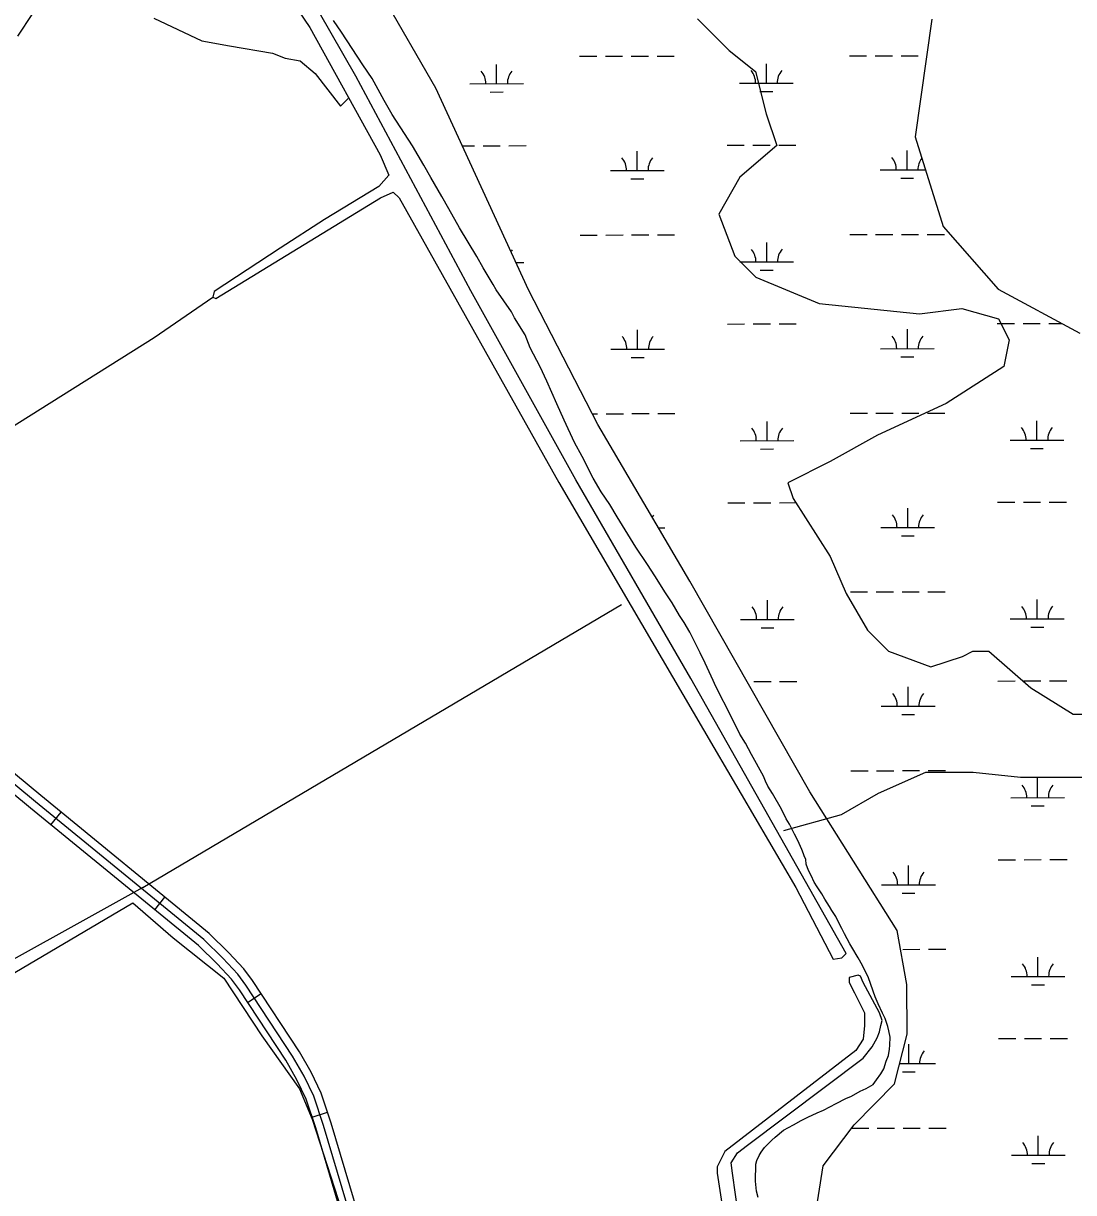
# Model space of a CAD drawing. Extents: x 3329332 to 3367211, y 631066 to 656469.
# Drawn here: x 3361295 to 3363249, y 645693 to 647869 of the extents above; entities that cross this region are included whole.
import ezdxf

# ---------------------------------------------------------------- set-up
doc = ezdxf.new("R2010")
doc.units = 0
for name, color, linetype in [('V-ROAD-CNTR', 7, 'Continuous'), ('V-SITE-VEGE', 7, 'Continuous'), ('V-TOPO-SHOR', 7, 'Continuous'), ('V-WETL-SWMP', 7, 'Continuous')]:
    doc.layers.add(name, color=color, linetype=linetype)

msp = doc.modelspace()

# ---------------------------------------------------------------- linework, layer by layer
at = {"layer": 'V-ROAD-CNTR'}
for p, q in [((3361345.8, 646378), (3361364.8, 646401.2)), ((3361539.2, 646219.6), (3361558.2, 646242.8)), ((3361712, 646047.2), (3361737, 646063.7)), ((3361832, 645833.6), (3361860.5, 645843))]:
    msp.add_line(p, q, dxfattribs=at)
for points in [[(3361937.8, 645533), (3361852.9, 645818), (3361835, 645872.5), (3361817.1, 645910.1), (3361795.6, 645947.3), (3361708.9, 646079.2), (3361693.7, 646099.8), (3361665.9, 646129.5), (3361630.5, 646164.2), (3361317.4, 646420.6), (3360943.8, 646730.2)], [(3361952.1, 645537.3), (3361867.2, 645822.5), (3361848.9, 645878.1), (3361830.3, 645917.1), (3361808.3, 645955.2), (3361721.2, 646087.8), (3361705.2, 646109.4), (3361676.6, 646140), (3361640.5, 646175.4), (3361327, 646432.2), (3360953.4, 646741.7)], [(3361923.4, 645528.6), (3361838.6, 645813.6), (3361821, 645866.9), (3361803.8, 645903.1), (3361782.8, 645939.4), (3361696.6, 646070.6), (3361682.1, 646090.2), (3361655.2, 646119), (3361620.5, 646153), (3361307.9, 646409), (3360934.2, 646718.7)]]:
    msp.add_lwpolyline(points, dxfattribs=at)
at = {"layer": 'V-SITE-VEGE'}
for p, q in [((3361886.4, 647852.9), (3361871.7, 647875)), ((3361926, 647792.3), (3361886.4, 647852.9)), ((3361943.9, 647766.8), (3361926, 647792.3)), ((3361966, 647725.6), (3361943.9, 647766.8)), ((3361981.1, 647700.1), (3361966, 647725.6)), ((3362003.8, 647664.4), (3361981.1, 647700.1)), ((3362018.5, 647641.2), (3362003.8, 647664.4)), ((3362039.5, 647605.6), (3362018.5, 647641.2)), ((3362053, 647582.4), (3362039.5, 647605.6)), ((3362073, 647547.3), (3362053, 647582.4)), ((3362086.5, 647524.1), (3362073, 647547.3)), ((3362105.9, 647489.1), (3362086.5, 647524.1)), ((3362138.4, 647435.3), (3362105.9, 647489.1)), ((3362150.2, 647414.4), (3362138.4, 647435.3)), ((3362168.6, 647383.3), (3362150.2, 647414.4)), ((3362174.6, 647373.7), (3362168.6, 647383.3)), ((3362202.8, 647332.3), (3362174.6, 647373.7)), ((3362208.7, 647321.6), (3362202.8, 647332.3)), ((3362228.2, 647289.9), (3362208.7, 647321.6)), ((3362237.8, 647265.7), (3362228.2, 647289.9)), ((3362256, 647230.1), (3362237.8, 647265.7)), ((3362268.4, 647203.6), (3362256, 647230.1)), ((3362287.1, 647161.3), (3362268.4, 647203.6)), ((3362301, 647130.8), (3362287.1, 647161.3)), ((3362320.3, 647089.6), (3362301, 647130.8)), ((3362334.3, 647063.1), (3362320.3, 647089.6)), ((3362354.7, 647023), (3362334.3, 647063.1)), ((3362369.8, 646997.5), (3362354.7, 647023)), ((3362385.5, 646973.7), (3362369.8, 646997.5)), ((3362399.6, 646951.1), (3362385.5, 646973.7)), ((3362434.2, 646894.5), (3362399.6, 646951.1)), ((3362455.9, 646862.2), (3362434.2, 646894.5)), ((3362469.5, 646841.2), (3362455.9, 646862.2)), ((3362489.5, 646809.5), (3362469.5, 646841.2)), ((3362502, 646790.8), (3362489.5, 646809.5)), ((3362515.5, 646767.6), (3362502, 646790.8)), ((3362524.2, 646754), (3362515.5, 646767.6)), ((3362534.4, 646736), (3362524.2, 646754)), ((3362541.4, 646722.4), (3362534.4, 646736)), ((3362553.8, 646697.6), (3362541.4, 646722.4)), ((3362562.9, 646678.4), (3362553.8, 646697.6)), ((3362577.9, 646646.2), (3362562.9, 646678.4)), ((3362583.2, 646634.9), (3362577.9, 646646.2)), ((3362612.3, 646577.9), (3362583.2, 646634.9)), ((3362627.8, 646546.3), (3362612.3, 646577.9)), ((3362638.1, 646529.8), (3362627.8, 646546.3)), ((3362649.4, 646508.4), (3362638.1, 646529.8)), ((3362671.5, 646468.3), (3362649.4, 646508.4)), ((3362675.2, 646458.7), (3362671.5, 646468.3)), ((3362679.5, 646449.6), (3362675.2, 646458.7)), ((3362688.2, 646436.1), (3362679.5, 646449.6)), ((3362704.9, 646406.7), (3362688.2, 646436.1)), ((3362714.1, 646389.1), (3362704.9, 646406.7)), ((3362720, 646379), (3362714.1, 646389.1)), ((3362729.1, 646360.3), (3362720, 646379)), ((3362735.6, 646348.5), (3362729.1, 646360.3)), ((3362743.1, 646332.1), (3362735.6, 646348.5)), ((3362746.3, 646323.7), (3362743.1, 646332.1)), ((3362747.3, 646320.3), (3362746.3, 646323.7)), ((3362750.5, 646313), (3362747.3, 646320.3)), ((3362750.9, 646304.6), (3362750.5, 646313)), ((3362755.2, 646292.7), (3362750.9, 646304.6)), ((3362760, 646283.7), (3362755.2, 646292.7)), ((3362765.9, 646270.7), (3362760, 646283.7)), ((3362771.3, 646262.2), (3362765.9, 646270.7)), ((3362780, 646249.2), (3362771.3, 646262.2)), ((3362785.9, 646239.6), (3362780, 646249.2)), ((3362794.6, 646226), (3362785.9, 646239.6)), ((3362798.9, 646218.1), (3362794.6, 646226)), ((3362806, 646206.8), (3362798.9, 646218.1)), ((3362809.7, 646198.9), (3362806, 646206.8)), ((3362817.2, 646184.7), (3362809.7, 646198.9)), ((3362822.6, 646175.1), (3362817.2, 646184.7)), ((3362832.3, 646156.5), (3362822.6, 646175.1)), ((3362836.1, 646150.3), (3362832.3, 646156.5)), ((3362848, 646129.9), (3362836.1, 646150.3)), ((3362855.5, 646115.8), (3362848, 646129.9)), ((3362866.8, 646093.2), (3362855.5, 646115.8)), ((3362879.5, 646057.7), (3362866.8, 646093.2)), ((3362884.8, 646044.7), (3362879.5, 646057.7)), ((3362892.9, 646027.3), (3362884.8, 646044.7)), ((3362897.7, 646017.1), (3362892.9, 646027.3)), ((3362903, 646002.5), (3362897.7, 646017.1)), ((3362905, 645994), (3362903, 646002.5)), ((3362907, 645982.8), (3362905, 645994)), ((3362906.7, 645967.7), (3362907, 645982.8)), ((3362900, 645937.7), (3362904.1, 645948.2)), ((3362904.1, 645948.2), (3362906, 645959.9)), ((3362906, 645959.9), (3362906.7, 645967.7)), ((3362895.2, 645923.8), (3362900, 645937.7)), ((3362882, 645902.8), (3362890, 645914.4)), ((3362890, 645914.4), (3362895.2, 645923.8)), ((3362835.5, 645872.5), (3362851.3, 645881.7)), ((3362851.3, 645881.7), (3362862.6, 645887)), ((3362862.6, 645887), (3362875.6, 645894.6)), ((3362875.6, 645894.6), (3362882, 645902.8)), ((3362806.7, 645859.1), (3362824.8, 645868.2)), ((3362824.8, 645868.2), (3362835.5, 645872.5)), ((3362754.2, 645833.3), (3362771.7, 645841.4)), ((3362771.7, 645841.4), (3362783, 645846.7)), ((3362783, 645846.7), (3362806.7, 645859.1)), ((3362709, 645809.1), (3362727.7, 645819.3)), ((3362727.7, 645819.3), (3362741.8, 645827.4)), ((3362741.8, 645827.4), (3362754.2, 645833.3)), ((3362686.9, 645791.1), (3362693.1, 645796.6)), ((3362693.1, 645796.6), (3362709, 645809.1)), ((3362667.4, 645768.6), (3362673.7, 645777.4)), ((3362673.7, 645777.4), (3362678.9, 645782.9)), ((3362678.9, 645782.9), (3362686.9, 645791.1)), ((3362657.4, 645745.9), (3362659.3, 645753.1)), ((3362659.3, 645753.1), (3362663.4, 645762.5)), ((3362663.4, 645762.5), (3362667.4, 645768.6)), ((3362656.8, 645714.6), (3362657.4, 645745.9)), ((3362658.7, 645696.1), (3362656.8, 645714.6)), ((3362661.8, 645684.3), (3362658.7, 645696.1))]:
    msp.add_line(p, q, dxfattribs=at)
at = {"layer": 'V-TOPO-SHOR'}
msp.add_line((3361517.2, 646261), (3362407.3, 646787.9), dxfattribs=at)
for points in [[(3361763.5, 647957.4), (3361827.7, 647861.5), (3361958.8, 647624.5), (3361974.9, 647587.2), (3361956.2, 647565.8), (3361855, 647504.3), (3361772.5, 647450.8), (3361650, 647370.6), (3361647.3, 647360), (3361652.7, 647357.3), (3361958.9, 647544.5), (3361982.9, 647555.2), (3361993.6, 647544.6), (3362290.6, 647014.6), (3362579.4, 646521.9), (3362731.9, 646260.9), (3362801.5, 646127.7), (3362817.5, 646130.4), (3362825.4, 646138.4), (3362536.5, 646649.8), (3362322.5, 647020), (3362127.2, 647371.5), (3361913.2, 647771), (3361664.4, 648205.2)], [(3361284.4, 647845.7), (3361312.5, 647887.9)], [(3361537.6, 647879), (3361626.8, 647836.9), (3361678.4, 647827.6), (3361758.1, 647813.7), (3361781.6, 647804.4), (3361809.7, 647799.7), (3361837.9, 647776.4), (3361884.9, 647715.5), (3361899, 647729.6)], [(3362548.7, 647877.6), (3362607.7, 647818.8), (3362656.8, 647779.6), (3362676.6, 647701.2), (3362696.3, 647642.3), (3362627.8, 647583.3), (3362588.6, 647514.6), (3362618.2, 647436.1), (3362657.6, 647397), (3362775.4, 647348.1), (3362961.9, 647328.8), (3363040.3, 647338.8), (3363109.1, 647319.3), (3363128.8, 647280.1), (3363119, 647231), (3363011.2, 647162.1), (3362883.8, 647103), (3362795.6, 647053.8), (3362717.2, 647014.4), (3362727, 646985), (3362795.9, 646877.2), (3362825.5, 646808.5), (3362864.9, 646739.9), (3362904.2, 646700.7), (3362982.7, 646671.5), (3363041.6, 646691.2), (3363061.2, 646701), (3363090.6, 646701.1), (3363169.2, 646632.6), (3363247.8, 646583.6), (3363316.5, 646583.8)], [(3360697.6, 646744.8), (3360695, 646767.1), (3360713.7, 646790.6), (3360769.9, 646804.7), (3360849.6, 646833), (3360901.1, 646884.7), (3361538.1, 647284.5), (3361647.3, 647360)], [(3361517.2, 646261), (3360805.1, 645865.7), (3360748.1, 646268.9), (3360705.5, 646465.8), (3360682, 646507.9), (3360639.7, 646526.6), (3360620.9, 646554.7), (3360611.5, 646573.5), (3360597.4, 646611), (3360587.9, 646634.4), (3360583.2, 646639.1), (3360569.1, 646648.4)], [(3363326.6, 646466), (3363149.9, 646465.7), (3363061.6, 646475.4), (3362973.3, 646475.2), (3362885.1, 646435.8), (3362816.4, 646396.4), (3362708.6, 646366.8)], [(3361945.5, 645469.2), (3361345.8, 645121), (3361341, 645172.6), (3361341, 645205.4), (3361340.9, 645233.6), (3361308, 645285.1), (3361218.7, 645369.3), (3360960.3, 645654.9), (3360828.6, 645837.6), (3361498.5, 646232.8), (3361573.7, 646167.3), (3361667.6, 646092.4), (3361738.1, 645984.7), (3361808.7, 645886.3), (3361832.2, 645830.1), (3361907.7, 645595.8), (3361912.5, 645562.9), (3361884.4, 645539.4), (3361790.7, 645487.7), (3361757.9, 645464.2)], [(3362887.6, 646027.9), (3362857, 646084.1), (3362852.3, 646095.8), (3362847.6, 646098.2), (3362831.2, 646093.4), (3362831.2, 646084.1), (3362840.7, 646065.3), (3362859.5, 646027.8), (3362859.5, 646004.4), (3362857.2, 645978.6), (3362843.2, 645957.5), (3362599.7, 645769.4), (3362585.7, 645741.2), (3362585.7, 645729.5), (3362628.4, 645450.6)], [(3363204.3, 642236.8), (3363097.6, 642853.3), (3363000.4, 643425.3), (3362972, 643594.1), (3362960.2, 643626.9), (3362948.4, 643657.3), (3362950.7, 643685.5), (3362879.5, 644121.5), (3362761, 644782.5), (3362651.9, 645464.7), (3362630.5, 645610), (3362613.8, 645729.6), (3362611.5, 645748.3), (3362623.2, 645767.1), (3362641.9, 645781.2), (3362857.3, 645943.4), (3362873.7, 645964.6), (3362883, 645981), (3362887.7, 645992.7), (3362890, 646004.4), (3362892.3, 646013.8), (3362887.6, 646027.9)]]:
    msp.add_lwpolyline(points, dxfattribs=at)
at = {"layer": 'V-WETL-SWMP'}
for p, q in [((3362062.2, 647748.9), (3361942.2, 647957.3)), ((3362984.6, 647877), (3362953.5, 647658.5)), ((3362329.6, 647808.1), (3362361.6, 647808.2)), ((3362377.6, 647808.2), (3362409.6, 647808.3)), ((3362425.6, 647808.3), (3362457.6, 647808.4)), ((3362473.6, 647808.4), (3362505.6, 647808.5)), ((3362831.5, 647809.1), (3362863.5, 647809.1)), ((3362879.5, 647809.2), (3362911.5, 647809.2)), ((3362927.5, 647809.3), (3362959.5, 647809.3)), ((3362175.1, 647757.1), (3362175.1, 647793.1)), ((3362677.1, 647758), (3362677, 647794)), ((3362125.1, 647757), (3362225.1, 647757.2)), ((3362627.1, 647758), (3362727.1, 647758.1)), ((3362234.5, 647373.2), (3362062.2, 647748.9)), ((3362163.2, 647741.6), (3362187.2, 647741.7)), ((3362665.1, 647742.6), (3362689.1, 647742.6)), ((3362953.5, 647658.5), (3363005.8, 647491.2)), ((3362111.4, 647641.5), (3362134, 647641.6)), ((3362150, 647641.6), (3362182, 647641.7)), ((3362198, 647641.7), (3362230, 647641.8)), ((3362436.9, 647595.7), (3362436.8, 647631.7)), ((3362603.9, 647642.5), (3362635.9, 647642.5)), ((3362651.9, 647642.6), (3362683.9, 647642.6)), ((3362699.9, 647642.7), (3362731.9, 647642.7)), ((3362938.8, 647596.7), (3362938.7, 647632.7)), ((3362386.9, 647595.6), (3362486.9, 647595.8)), ((3362424.9, 647580.3), (3362448.9, 647580.3)), ((3362888.8, 647596.6), (3362972.8, 647596.7)), ((3362926.8, 647581.2), (3362950.8, 647581.3)), ((3362330.3, 647475.5), (3362362.3, 647475.5)), ((3362378.3, 647475.5), (3362410.3, 647475.6)), ((3362426.3, 647475.6), (3362458.3, 647475.7)), ((3362474.3, 647475.7), (3362506.3, 647475.8)), ((3362832.2, 647476.4), (3362864.2, 647476.5)), ((3362880.2, 647476.5), (3362912.2, 647476.6)), ((3362928.2, 647476.6), (3362960.2, 647476.6)), ((3362976.2, 647476.7), (3363008.2, 647476.7)), ((3363005.8, 647491.2), (3363108, 647374.9)), ((3362677.7, 647425.4), (3362677.6, 647461.4)), ((3362211, 647424.5), (3362225.8, 647424.5)), ((3362627.7, 647425.3), (3362727.7, 647425.5)), ((3362665.7, 647409.9), (3362689.7, 647410)), ((3362363.4, 647123), (3362234.5, 647373.2)), ((3363108, 647374.9), (3363260.1, 647292.8)), ((3362437.5, 647263.1), (3362437.4, 647299.1)), ((3362604.5, 647309.8), (3362636.5, 647309.9)), ((3362652.5, 647309.9), (3362684.5, 647310)), ((3362700.5, 647310), (3362732.5, 647310)), ((3362939.4, 647264), (3362939.4, 647300)), ((3363106.4, 647310.7), (3363138.4, 647310.8)), ((3363154.4, 647310.8), (3363186.4, 647310.9)), ((3363202.4, 647310.9), (3363226.4, 647311)), ((3362387.5, 647263), (3362487.5, 647263.1)), ((3362889.4, 647263.9), (3362989.4, 647264.1)), ((3362425.5, 647247.6), (3362449.5, 647247.6)), ((3362927.4, 647248.6), (3362951.4, 647248.6)), ((3362832.8, 647143.7), (3362864.8, 647143.8)), ((3362880.8, 647143.8), (3362912.8, 647143.9)), ((3362928.8, 647143.9), (3362960.8, 647144)), ((3362976.8, 647144), (3363008.8, 647144.1)), ((3362353.1, 647142.8), (3362362.9, 647142.8)), ((3362534.7, 646831.2), (3362363.4, 647123)), ((3362378.9, 647142.9), (3362410.9, 647142.9)), ((3362426.9, 647143), (3362458.9, 647143)), ((3362474.9, 647143.1), (3362506.9, 647143.1)), ((3362678.3, 647092.7), (3362678.2, 647128.7)), ((3363180.2, 647093.6), (3363180.1, 647129.6)), ((3362628.3, 647092.6), (3362728.3, 647092.8)), ((3363130.2, 647093.6), (3363230.2, 647093.7)), ((3363168.2, 647078.2), (3363192.2, 647078.2)), ((3362666.3, 647077.2), (3362690.3, 647077.3)), ((3362605.1, 646977.1), (3362637.1, 646977.2)), ((3362653.1, 646977.2), (3362685.1, 646977.3)), ((3362701.1, 646977.3), (3362733.1, 646977.4)), ((3363107, 646978.1), (3363139, 646978.1)), ((3363155, 646978.2), (3363187, 646978.2)), ((3363203, 646978.3), (3363235, 646978.3)), ((3362940, 646931.3), (3362940, 646967.3)), ((3362476.4, 646930.5), (3362488.1, 646930.5)), ((3362890, 646931.2), (3362990, 646931.4)), ((3362928.1, 646915.9), (3362952.1, 646915.9)), ((3362757.6, 646439.4), (3362534.7, 646831.2)), ((3362678.9, 646760), (3362678.9, 646796)), ((3362833.4, 646811.1), (3362865.4, 646811.1)), ((3362881.4, 646811.1), (3362913.4, 646811.2)), ((3362929.4, 646811.2), (3362961.4, 646811.3)), ((3362977.4, 646811.3), (3363009.4, 646811.4)), ((3363180.8, 646761), (3363180.8, 646797)), ((3362628.9, 646759.9), (3362728.9, 646760.1)), ((3363130.8, 646760.9), (3363230.8, 646761.1)), ((3362667, 646744.6), (3362691, 646744.6)), ((3363168.9, 646745.5), (3363192.9, 646745.6)), ((3362653.7, 646644.5), (3362685.7, 646644.6)), ((3362701.7, 646644.6), (3362733.7, 646644.7)), ((3363107.7, 646645.4), (3363139.7, 646645.5)), ((3363155.7, 646645.5), (3363187.7, 646645.6)), ((3363203.7, 646645.6), (3363235.7, 646645.6)), ((3362940.7, 646598.7), (3362940.6, 646634.7)), ((3362890.7, 646598.6), (3362990.7, 646598.7)), ((3362928.7, 646583.2), (3362952.7, 646583.2)), ((3362834.1, 646478.4), (3362866.1, 646478.4)), ((3362882.1, 646478.5), (3362914.1, 646478.5)), ((3362930.1, 646478.6), (3362962.1, 646478.6)), ((3362978.1, 646478.7), (3363010.1, 646478.7)), ((3363181.5, 646428.3), (3363181.4, 646464.3)), ((3362920.2, 646181.1), (3362757.6, 646439.4)), ((3363131.5, 646428.2), (3363231.5, 646428.4)), ((3363169.5, 646412.8), (3363193.5, 646412.9)), ((3362941.3, 646266), (3362941.2, 646302)), ((3363108.3, 646312.7), (3363140.3, 646312.8)), ((3363156.3, 646312.8), (3363188.3, 646312.9)), ((3363204.3, 646312.9), (3363236.3, 646313)), ((3362891.3, 646265.9), (3362991.3, 646266.1)), ((3362929.3, 646250.5), (3362953.3, 646250.6)), ((3362938.1, 646080.6), (3362920.2, 646181.1)), ((3362930.7, 646145.9), (3362962.7, 646146)), ((3362978.7, 646146), (3363010.7, 646146)), ((3363182.1, 646095.6), (3363182, 646131.6)), ((3362939.2, 645988.3), (3362938.1, 646080.6)), ((3363132.1, 646095.5), (3363232.1, 646095.7)), ((3363170.1, 646080.2), (3363194.1, 646080.2)), ((3362915.1, 645895.7), (3362939.2, 645988.3)), ((3362941.9, 645933.3), (3362941.9, 645969.3)), ((3363108.9, 645980.1), (3363140.9, 645980.1)), ((3363156.9, 645980.1), (3363188.9, 645980.2)), ((3363204.9, 645980.2), (3363236.9, 645980.3)), ((3362924.9, 645933.3), (3362991.9, 645933.4)), ((3362930, 645917.9), (3362954, 645917.9)), ((3362840.4, 645819.3), (3362915.1, 645895.7)), ((3362782.5, 645743.1), (3362840.4, 645819.3)), ((3362835.6, 645813), (3362867.3, 645813.1)), ((3362883.3, 645813.1), (3362915.3, 645813.2)), ((3362931.3, 645813.2), (3362963.3, 645813.3)), ((3362979.3, 645813.3), (3363011.3, 645813.4)), ((3363182.7, 645762.9), (3363182.7, 645798.9)), ((3363132.7, 645762.9), (3363232.7, 645763)), ((3362766.8, 645642.3), (3362782.5, 645743.1)), ((3363170.8, 645747.5), (3363194.8, 645747.5))]:
    msp.add_line(p, q, dxfattribs=at)
for centre, start, end in [((3362119.9, 647757.5), 359.3365, 40.8801), ((3362230.4, 647757.7), 139.3365, 180.8801), ((3362621.8, 647758.4), 359.3365, 40.8801), ((3362732.3, 647758.6), 139.3365, 180.8801), ((3362381.6, 647596.1), 359.3365, 40.8801), ((3362492.1, 647596.3), 139.3365, 180.8801), ((3362883.5, 647597), 359.3365, 40.8801), ((3362994, 647597.3), 142.7096, 180.8801), ((3362622.4, 647425.7), 359.3365, 40.8801), ((3362732.9, 647426), 139.3365, 180.8801), ((3362231, 647425), 139.3365, 146.1525), ((3362382.3, 647263.4), 359.3365, 40.8801), ((3362492.8, 647263.6), 139.3365, 180.8801), ((3362884.2, 647264.4), 359.3365, 40.8801), ((3362994.7, 647264.6), 139.3365, 180.8801), ((3362623.1, 647093.1), 359.3365, 40.8801), ((3362733.5, 647093.3), 139.3365, 180.8801), ((3363125, 647094), 359.3365, 40.8801), ((3363235.5, 647094.2), 139.3365, 180.8801), ((3362493.4, 646931), 139.3365, 145.3719), ((3362884.8, 646931.7), 359.3365, 40.8801), ((3362995.3, 646931.9), 139.3365, 180.8801), ((3362623.7, 646760.4), 359.3365, 40.8801), ((3362734.2, 646760.6), 139.3365, 180.8801), ((3363125.6, 646761.3), 359.3365, 40.8801), ((3363236.1, 646761.6), 139.3365, 180.8801), ((3362885.4, 646599), 359.3365, 40.8801), ((3362995.9, 646599.2), 139.3365, 180.8801), ((3363126.2, 646428.7), 359.3365, 40.8801), ((3363236.7, 646428.9), 139.3365, 180.8801), ((3362886.1, 646266.4), 359.3365, 40.8801), ((3362996.5, 646266.6), 139.3365, 180.8801), ((3363126.9, 646096), 359.3365, 40.8801), ((3363237.3, 646096.2), 139.3365, 180.8801), ((3362997.2, 645933.9), 139.3365, 180.8801), ((3363127.5, 645763.3), 359.3365, 40.8801), ((3363238, 645763.5), 139.3365, 180.8801)]:
    msp.add_arc(centre, 35.2, start, end, dxfattribs=at)

doc.saveas('drawing.dxf')
